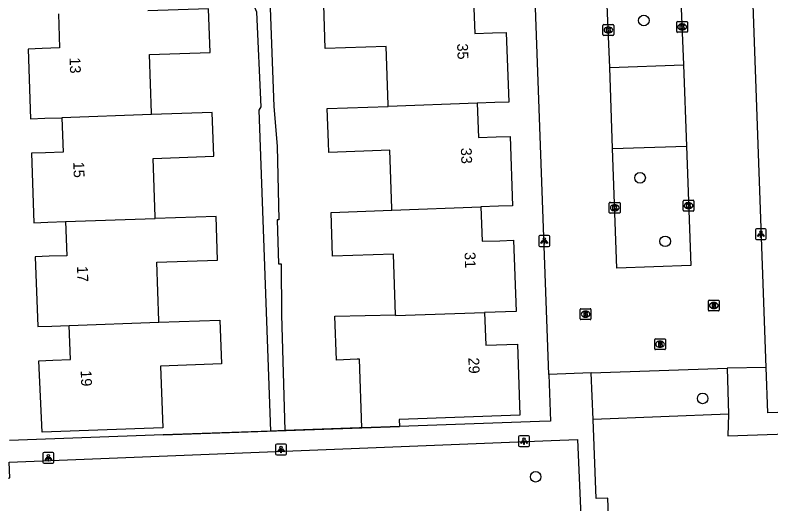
# Model space of a CAD drawing. Extents: x 161084 to 161928, y 385355 to 386522.
# Drawn here: x 161647.2 to 161717, y 386328.1 to 386373.2 of the extents above; entities that cross this region are included whole.
import ezdxf

# ---------------------------------------------------------------- set-up
doc = ezdxf.new("R2010")
doc.units = 0
for name, color, linetype in [('IMGEO_Boom', 7, 'Continuous'), ('IMGEO_Brandkraan', 7, 'Continuous'), ('IMGEO_Groenvoorziening', 7, 'Continuous'), ('IMGEO_Kolk', 7, 'Continuous'), ('IMGEO_Lichtpunt', 7, 'Continuous'), ('IMGEO_Muur', 7, 'Continuous'), ('IMGEO_Pand', 7, 'Continuous'), ('IMGEO_Pand_nummerreeks', 7, 'Continuous'), ('IMGEO_Parkeervlak_open', 7, 'Continuous'), ('IMGEO_Rijbaan_lokaal_open', 7, 'Continuous'), ('IMGEO_Rioolput', 7, 'Continuous'), ('IMGEO_Voetpad_open', 7, 'Continuous')]:
    doc.layers.add(name, color=color, linetype=linetype)

msp = doc.modelspace()

# ---------------------------------------------------------------- linework, layer by layer
at = {"layer": 'IMGEO_Boom'}
for centre in [(161705.243, 386372.729), (161704.895, 386358.196), (161707.213, 386352.331), (161710.675, 386337.816), (161695.252, 386330.574)]:
    msp.add_circle(centre, 0.489, dxfattribs=at)
at = {"layer": 'IMGEO_Brandkraan'}
for p, q in [((161706.32, 386343.321), (161707.172, 386343.321)), ((161706.245, 386342.395), (161706.245, 386343.247)), ((161706.733, 386343.101), (161706.758, 386343.101)), ((161707.246, 386343.247), (161707.246, 386342.395)), ((161707.172, 386342.321), (161706.32, 386342.321)), ((161706.756, 386342.541), (161706.731, 386342.541))]:
    msp.add_line(p, q, dxfattribs=at)
for points in [[(161706.32, 386343.321), (161707.172, 386343.321)], [(161706.245, 386342.395), (161706.245, 386343.247)], [(161706.593, 386343.021), (161706.593, 386342.621), (161706.806, 386342.621)], [(161706.824, 386343.021), (161706.593, 386343.021)], [(161706.772, 386342.94), (161706.718, 386342.94), (161706.718, 386342.864)], [(161706.718, 386342.864), (161706.771, 386342.864)], [(161706.78, 386342.788), (161706.718, 386342.788), (161706.718, 386342.707)], [(161706.718, 386342.707), (161706.78, 386342.707)], [(161707.246, 386343.247), (161707.246, 386342.395)], [(161707.172, 386342.321), (161706.32, 386342.321)]]:
    msp.add_lwpolyline(points, dxfattribs=at)
for centre, radius, start, end in [((161706.322, 386343.245), 0.0765, 91.55205, 178.44795), ((161706.322, 386343.245), 0.0765, 91.55205, 178.44795), ((161707.17, 386343.245), 0.0765, 1.55205, 88.44795), ((161707.17, 386343.245), 0.0765, 1.55205, 88.44795), ((161706.773, 386342.902), 0.0379, 267.82845, 90.93552), ((161706.781, 386342.747), 0.0404, 269.87594, 90.50774), ((161706.812, 386342.872), 0.251, 268.66757, 293.53466), ((161706.828, 386342.876), 0.145, 59.4692, 91.53667), ((161706.853, 386342.923), 0.0922, 285.51372, 58.15012), ((161706.858, 386342.731), 0.105, 301.31148, 78.98903), ((161706.322, 386342.397), 0.0765, 181.55205, 268.44795), ((161706.322, 386342.397), 0.0765, 181.55205, 268.44795), ((161707.17, 386342.397), 0.0765, 271.55205, 358.44795), ((161707.17, 386342.397), 0.0765, 271.55205, 358.44795)]:
    msp.add_arc(centre, radius, start, end, dxfattribs=at)
for centre, major_axis, ratio, start_param, end_param in [((161706.732, 386342.821), (-0.387, 0.002), 0.722429, 4.712389, 7.853982), ((161706.757, 386342.821), (-0.39, 0.002), 0.717154, 1.570796, 4.712389)]:
    msp.add_ellipse(centre, major_axis=major_axis, ratio=ratio, start_param=start_param, end_param=end_param, dxfattribs=at)
at = {"layer": 'IMGEO_Groenvoorziening'}
msp.add_lwpolyline([(161713.072, 386336.352), (161700.558, 386335.87)], dxfattribs=at)
at = {"layer": 'IMGEO_Kolk'}
for p, q in [((161708.356, 386372.638), (161709.208, 386372.638)), ((161701.468, 386371.429), (161701.468, 386372.281)), ((161701.543, 386372.355), (161702.395, 386372.355)), ((161701.956, 386372.135), (161701.981, 386372.135)), ((161702.469, 386372.281), (161702.469, 386371.429)), ((161708.281, 386371.712), (161708.281, 386372.564)), ((161708.769, 386372.418), (161708.794, 386372.418)), ((161709.282, 386372.564), (161709.282, 386371.712)), ((161702.395, 386371.355), (161701.543, 386371.355)), ((161701.979, 386371.575), (161701.954, 386371.575)), ((161709.208, 386371.638), (161708.356, 386371.638)), ((161708.792, 386371.858), (161708.767, 386371.858)), ((161702.132, 386355.931), (161702.984, 386355.931)), ((161708.872, 386355.202), (161708.872, 386356.054)), ((161708.947, 386356.128), (161709.799, 386356.128)), ((161709.36, 386355.908), (161709.385, 386355.908)), ((161709.873, 386356.054), (161709.873, 386355.202)), ((161702.057, 386355.005), (161702.057, 386355.857)), ((161702.545, 386355.711), (161702.57, 386355.711)), ((161703.058, 386355.857), (161703.058, 386355.005)), ((161709.383, 386355.348), (161709.358, 386355.348)), ((161702.984, 386354.931), (161702.132, 386354.931)), ((161702.568, 386355.151), (161702.543, 386355.151)), ((161709.799, 386355.128), (161708.947, 386355.128))]:
    msp.add_line(p, q, dxfattribs=at)
for points in [[(161708.356, 386372.638), (161709.208, 386372.638)], [(161701.468, 386371.429), (161701.468, 386372.281)], [(161701.543, 386372.355), (161702.395, 386372.355)], [(161701.789, 386372.055), (161701.912, 386372.055), (161701.912, 386371.904), (161702.042, 386372.055), (161702.206, 386372.055), (161702.06, 386371.904), (161702.213, 386371.655), (161702.061, 386371.655), (161701.976, 386371.819), (161701.912, 386371.752), (161701.912, 386371.655), (161701.789, 386371.655), (161701.789, 386372.055)], [(161702.469, 386372.281), (161702.469, 386371.429)], [(161708.281, 386371.712), (161708.281, 386372.564)], [(161708.602, 386372.338), (161708.725, 386372.338), (161708.725, 386372.187), (161708.855, 386372.338), (161709.019, 386372.338), (161708.873, 386372.187), (161709.026, 386371.938), (161708.874, 386371.938), (161708.789, 386372.102), (161708.725, 386372.035), (161708.725, 386371.938), (161708.602, 386371.938), (161708.602, 386372.338)], [(161709.282, 386372.564), (161709.282, 386371.712)], [(161702.395, 386371.355), (161701.543, 386371.355)], [(161709.208, 386371.638), (161708.356, 386371.638)], [(161702.132, 386355.931), (161702.984, 386355.931)], [(161708.872, 386355.202), (161708.872, 386356.054)], [(161708.947, 386356.128), (161709.799, 386356.128)], [(161709.873, 386356.054), (161709.873, 386355.202)], [(161702.057, 386355.005), (161702.057, 386355.857)], [(161702.378, 386355.631), (161702.501, 386355.631), (161702.501, 386355.48), (161702.631, 386355.631), (161702.795, 386355.631), (161702.649, 386355.48), (161702.802, 386355.231), (161702.65, 386355.231), (161702.565, 386355.395), (161702.501, 386355.328), (161702.501, 386355.231), (161702.378, 386355.231), (161702.378, 386355.631)], [(161703.058, 386355.857), (161703.058, 386355.005)], [(161709.193, 386355.828), (161709.316, 386355.828), (161709.316, 386355.677), (161709.446, 386355.828), (161709.61, 386355.828), (161709.464, 386355.677), (161709.617, 386355.428), (161709.465, 386355.428), (161709.38, 386355.592), (161709.316, 386355.525), (161709.316, 386355.428), (161709.193, 386355.428), (161709.193, 386355.828)], [(161702.984, 386354.931), (161702.132, 386354.931)], [(161709.799, 386355.128), (161708.947, 386355.128)]]:
    msp.add_lwpolyline(points, dxfattribs=at)
for centre, start, end in [((161708.358, 386372.562), 91.55205, 178.44795), ((161708.358, 386372.562), 91.55205, 178.44795), ((161709.206, 386372.562), 1.55205, 88.44795), ((161709.206, 386372.562), 1.55205, 88.44795), ((161701.545, 386372.279), 91.55205, 178.44795), ((161701.545, 386372.279), 91.55205, 178.44795), ((161702.393, 386372.279), 1.55205, 88.44795), ((161702.393, 386372.279), 1.55205, 88.44795), ((161701.545, 386371.431), 181.55205, 268.44795), ((161701.545, 386371.431), 181.55205, 268.44795), ((161702.393, 386371.431), 271.55205, 358.44795), ((161702.393, 386371.431), 271.55205, 358.44795), ((161708.358, 386371.714), 181.55205, 268.44795), ((161708.358, 386371.714), 181.55205, 268.44795), ((161709.206, 386371.714), 271.55205, 358.44795), ((161709.206, 386371.714), 271.55205, 358.44795), ((161702.134, 386355.855), 91.55205, 178.44795), ((161702.134, 386355.855), 91.55205, 178.44795), ((161702.982, 386355.855), 1.55205, 88.44795), ((161702.982, 386355.855), 1.55205, 88.44795), ((161708.949, 386356.052), 91.55205, 178.44795), ((161708.949, 386356.052), 91.55205, 178.44795), ((161709.797, 386356.052), 1.55205, 88.44795), ((161709.797, 386356.052), 1.55205, 88.44795), ((161708.949, 386355.204), 181.55205, 268.44795), ((161708.949, 386355.204), 181.55205, 268.44795), ((161709.797, 386355.204), 271.55205, 358.44795), ((161709.797, 386355.204), 271.55205, 358.44795), ((161702.134, 386355.007), 181.55205, 268.44795), ((161702.134, 386355.007), 181.55205, 268.44795), ((161702.982, 386355.007), 271.55205, 358.44795), ((161702.982, 386355.007), 271.55205, 358.44795)]:
    msp.add_arc(centre, 0.0765, start, end, dxfattribs=at)
for centre, major_axis, ratio, start_param, end_param in [((161701.955, 386371.855), (-0.387, 0.002), 0.722429, 4.712389, 7.853982), ((161701.98, 386371.855), (-0.39, 0.002), 0.717154, 1.570796, 4.712389), ((161708.768, 386372.138), (-0.387, 0.002), 0.722429, 4.712389, 7.853982), ((161708.793, 386372.138), (-0.39, 0.002), 0.717154, 1.570796, 4.712389), ((161709.359, 386355.628), (-0.387, 0.002), 0.722429, 4.712389, 7.853982), ((161709.384, 386355.628), (-0.39, 0.002), 0.717154, 1.570796, 4.712389), ((161702.544, 386355.431), (-0.387, 0.002), 0.722429, 4.712389, 7.853982), ((161702.569, 386355.431), (-0.39, 0.002), 0.717154, 1.570796, 4.712389)]:
    msp.add_ellipse(centre, major_axis=major_axis, ratio=ratio, start_param=start_param, end_param=end_param, dxfattribs=at)
at = {"layer": 'IMGEO_Lichtpunt'}
for p, q in [((161715.558, 386353.4), (161715.558, 386352.593)), ((161715.558, 386353.4), (161715.558, 386352.593)), ((161716.46, 386353.495), (161715.652, 386353.495)), ((161716.46, 386353.495), (161715.652, 386353.495)), ((161716.554, 386352.593), (161716.554, 386353.4)), ((161716.554, 386352.593), (161716.554, 386353.4)), ((161695.552, 386352.759), (161695.552, 386351.952)), ((161695.552, 386352.759), (161695.552, 386351.952)), ((161696.454, 386352.854), (161695.646, 386352.854)), ((161696.454, 386352.854), (161695.646, 386352.854)), ((161696.548, 386351.952), (161696.548, 386352.759)), ((161696.548, 386351.952), (161696.548, 386352.759)), ((161715.652, 386352.499), (161716.46, 386352.499)), ((161715.652, 386352.499), (161716.46, 386352.499)), ((161695.646, 386351.858), (161696.454, 386351.858)), ((161695.646, 386351.858), (161696.454, 386351.858)), ((161693.683, 386334.264), (161693.683, 386333.457)), ((161693.683, 386334.264), (161693.683, 386333.457)), ((161694.585, 386334.359), (161693.777, 386334.359)), ((161694.585, 386334.359), (161693.777, 386334.359)), ((161694.679, 386333.457), (161694.679, 386334.264)), ((161694.679, 386333.457), (161694.679, 386334.264)), ((161672.142, 386333.592), (161671.334, 386333.592)), ((161672.142, 386333.592), (161671.334, 386333.592)), ((161671.24, 386333.497), (161671.24, 386332.69)), ((161671.24, 386333.497), (161671.24, 386332.69)), ((161672.236, 386332.69), (161672.236, 386333.497)), ((161672.236, 386332.69), (161672.236, 386333.497)), ((161693.777, 386333.363), (161694.585, 386333.363)), ((161693.777, 386333.363), (161694.585, 386333.363)), ((161649.751, 386332.726), (161649.751, 386331.919)), ((161649.751, 386332.726), (161649.751, 386331.919)), ((161650.653, 386332.821), (161649.845, 386332.821)), ((161650.653, 386332.821), (161649.845, 386332.821)), ((161650.747, 386331.919), (161650.747, 386332.726)), ((161650.747, 386331.919), (161650.747, 386332.726)), ((161671.334, 386332.596), (161672.142, 386332.596)), ((161671.334, 386332.596), (161672.142, 386332.596)), ((161649.845, 386331.825), (161650.653, 386331.825)), ((161649.845, 386331.825), (161650.653, 386331.825))]:
    msp.add_line(p, q, dxfattribs=at)
for points in [[(161695.926, 386352.423), (161695.965, 386352.395), (161695.777, 386352.133), (161695.739, 386352.16), (161695.926, 386352.423)], [(161696.028, 386352.375), (161696.075, 386352.375), (161696.075, 386352.053), (161696.028, 386352.053), (161696.028, 386352.375)], [(161696.138, 386352.395), (161696.176, 386352.422), (161696.363, 386352.16), (161696.324, 386352.132), (161696.138, 386352.395)], [(161715.932, 386353.064), (161715.971, 386353.036), (161715.783, 386352.774), (161715.745, 386352.801), (161715.932, 386353.064)], [(161716.034, 386353.016), (161716.081, 386353.016), (161716.081, 386352.694), (161716.034, 386352.694), (161716.034, 386353.016)], [(161716.144, 386353.036), (161716.182, 386353.063), (161716.369, 386352.801), (161716.33, 386352.773), (161716.144, 386353.036)], [(161694.057, 386333.928), (161694.096, 386333.9), (161693.908, 386333.638), (161693.87, 386333.665), (161694.057, 386333.928)], [(161694.159, 386333.88), (161694.206, 386333.88), (161694.206, 386333.558), (161694.159, 386333.558), (161694.159, 386333.88)], [(161694.269, 386333.9), (161694.307, 386333.927), (161694.494, 386333.665), (161694.455, 386333.637), (161694.269, 386333.9)], [(161671.614, 386333.161), (161671.653, 386333.133), (161671.465, 386332.871), (161671.427, 386332.898), (161671.614, 386333.161)], [(161671.716, 386333.113), (161671.763, 386333.113), (161671.763, 386332.791), (161671.716, 386332.791), (161671.716, 386333.113)], [(161671.826, 386333.133), (161671.864, 386333.16), (161672.051, 386332.898), (161672.012, 386332.87), (161671.826, 386333.133)], [(161650.125, 386332.39), (161650.164, 386332.362), (161649.976, 386332.1), (161649.938, 386332.127), (161650.125, 386332.39)], [(161650.227, 386332.342), (161650.274, 386332.342), (161650.274, 386332.02), (161650.227, 386332.02), (161650.227, 386332.342)], [(161650.337, 386332.362), (161650.375, 386332.389), (161650.562, 386332.127), (161650.523, 386332.099), (161650.337, 386332.362)]]:
    msp.add_lwpolyline(points, dxfattribs=at)
for centre in [(161716.057, 386353.198), (161696.051, 386352.557), (161694.182, 386334.062), (161671.739, 386333.295), (161650.25, 386332.524)]:
    msp.add_circle(centre, 0.0994, dxfattribs=at)
for centre, start, end in [((161715.652, 386353.4), 90, 180), ((161715.652, 386353.4), 90, 180), ((161716.46, 386353.4), 0, 90), ((161716.46, 386353.4), 0, 90), ((161695.646, 386352.759), 90, 180), ((161695.646, 386352.759), 90, 180), ((161696.454, 386352.759), 0, 90), ((161696.454, 386352.759), 0, 90), ((161715.652, 386352.593), 180, 270), ((161715.652, 386352.593), 180, 270), ((161716.46, 386352.593), 270, 0), ((161716.46, 386352.593), 270, 360), ((161695.646, 386351.952), 180, 270), ((161695.646, 386351.952), 180, 270), ((161696.454, 386351.952), 270, 0), ((161696.454, 386351.952), 270, 360), ((161693.777, 386334.264), 90, 180), ((161693.777, 386334.264), 90, 180), ((161694.585, 386334.264), 0, 90), ((161694.585, 386334.264), 0, 90), ((161671.334, 386333.497), 90, 180), ((161671.334, 386333.497), 90, 180), ((161672.142, 386333.497), 0, 90), ((161672.142, 386333.497), 0, 90), ((161693.777, 386333.457), 180, 270), ((161693.777, 386333.457), 180, 270), ((161694.585, 386333.457), 270, 0), ((161694.585, 386333.457), 270, 360), ((161649.845, 386332.726), 90, 180), ((161649.845, 386332.726), 90, 180), ((161650.653, 386332.726), 0, 90), ((161650.653, 386332.726), 0, 90), ((161671.334, 386332.69), 180, 270), ((161671.334, 386332.69), 180, 270), ((161672.142, 386332.69), 270, 0), ((161672.142, 386332.69), 270, 360), ((161649.845, 386331.919), 180, 270), ((161649.845, 386331.919), 180, 270), ((161650.653, 386331.919), 270, 0), ((161650.653, 386331.919), 270, 360)]:
    msp.add_arc(centre, 0.0946, start, end, dxfattribs=at)
at = {"layer": 'IMGEO_Muur'}
msp.add_lwpolyline([(161660.841, 386334.438), (161682.684, 386335.219)], dxfattribs=at)
at = {"layer": 'IMGEO_Pand'}
for points in [[(161681.632, 386364.795), (161681.627, 386364.944), (161681.434, 386370.338), (161675.82, 386370.137), (161675.675, 386374.19), (161681.29, 386374.385)], [(161689.51, 386374.671), (161689.623, 386371.519), (161691.252, 386371.577), (161692.541, 386371.623), (161692.772, 386365.19), (161691.484, 386365.144), (161689.85, 386365.086)], [(161651.17, 386373.341), (161651.287, 386370.211), (161649.666, 386370.147), (161648.369, 386370.096), (161648.609, 386363.655), (161649.909, 386363.699), (161651.503, 386363.753)], [(161659.773, 386364.036), (161659.768, 386364.18), (161659.574, 386369.576), (161665.19, 386369.777), (161665.045, 386373.818), (161659.427, 386373.625)], [(161689.85, 386365.086), (161681.632, 386364.795)], [(161689.85, 386365.086), (161689.967, 386361.915), (161691.598, 386361.973), (161692.885, 386362.019), (161693.12, 386355.617), (161691.831, 386355.57), (161690.187, 386355.51)], [(161681.973, 386355.208), (161681.968, 386355.351), (161681.775, 386360.746), (161676.161, 386360.545), (161676.125, 386361.469), (161676.002, 386364.596), (161681.632, 386364.795)], [(161651.503, 386363.753), (161651.614, 386360.563), (161649.995, 386360.518), (161648.695, 386360.482), (161648.918, 386354.049), (161650.212, 386354.094), (161651.831, 386354.151)], [(161659.773, 386364.036), (161651.503, 386363.753)], [(161660.119, 386354.44), (161660.114, 386354.588), (161659.92, 386359.984), (161665.536, 386360.185), (161665.391, 386364.227), (161659.773, 386364.036)], [(161682.317, 386345.544), (161682.117, 386351.154), (161676.503, 386350.953), (161676.358, 386355.002), (161681.973, 386355.208)], [(161681.973, 386355.208), (161690.187, 386355.51)], [(161690.187, 386355.51), (161690.301, 386352.338), (161691.931, 386352.389), (161693.22, 386352.429), (161693.458, 386345.833), (161690.539, 386345.743)], [(161660.465, 386344.847), (161660.46, 386344.996), (161660.266, 386350.392), (161665.882, 386350.593), (161665.737, 386354.636), (161660.119, 386354.44)], [(161651.831, 386354.151), (161651.945, 386351.003), (161650.322, 386350.945), (161649.027, 386350.899), (161649.261, 386344.454), (161650.559, 386344.5), (161652.155, 386344.556)], [(161651.831, 386354.151), (161660.119, 386354.44)], [(161679.211, 386335.095), (161678.985, 386341.437), (161678.755, 386341.429), (161676.844, 386341.361), (161676.7, 386345.408), (161682.317, 386345.544)], [(161682.317, 386345.544), (161682.32, 386345.49), (161690.539, 386345.743)], [(161690.539, 386345.743), (161690.646, 386342.737), (161693.564, 386342.842), (161693.799, 386336.256), (161682.661, 386335.857), (161682.683, 386335.219)], [(161660.465, 386344.847), (161666.083, 386345.044), (161666.228, 386341.001), (161660.612, 386340.8), (161660.817, 386335.104), (161649.663, 386334.711), (161649.375, 386341.297), (161650.673, 386341.345), (161652.293, 386341.405), (161652.155, 386344.556)], [(161652.155, 386344.556), (161660.465, 386344.847)], [(161682.683, 386335.219), (161679.211, 386335.095)]]:
    msp.add_lwpolyline(points, dxfattribs=at)
at = {"layer": 'IMGEO_Parkeervlak_open'}
for points in [[(161702.094, 386368.384), (161708.908, 386368.631)], [(161702.362, 386360.894), (161709.176, 386361.133)]]:
    msp.add_lwpolyline(points, dxfattribs=at)
at = {"layer": 'IMGEO_Rijbaan_lokaal_open'}
for points in [[(161716.544, 386340.672), (161714.246, 386405.162)], [(161696.458, 386340.02), (161694.138, 386404.428)], [(161702.094, 386368.384), (161701.338, 386386.414)], [(161708.175, 386386.566), (161708.908, 386368.631)], [(161708.908, 386368.631), (161709.176, 386361.133)], [(161702.362, 386360.894), (161702.094, 386368.384)], [(161709.176, 386361.133), (161709.571, 386350.102), (161702.758, 386349.86), (161702.362, 386360.894)], [(161700.393, 386340.17), (161712.93, 386340.597)], [(161716.544, 386340.672), (161712.93, 386340.597)], [(161700.393, 386340.17), (161696.458, 386340.02)]]:
    msp.add_lwpolyline(points, dxfattribs=at)
at = {"layer": 'IMGEO_Rioolput'}
for p, q in [((161711.206, 386345.971), (161711.206, 386346.823)), ((161711.281, 386346.897), (161712.133, 386346.897)), ((161712.207, 386346.823), (161712.207, 386345.971)), ((161699.437, 386346.099), (161700.289, 386346.099)), ((161711.717, 386346.117), (161711.692, 386346.117)), ((161711.694, 386346.677), (161711.719, 386346.677)), ((161699.362, 386345.173), (161699.362, 386346.025)), ((161699.85, 386345.879), (161699.875, 386345.879)), ((161700.363, 386346.025), (161700.363, 386345.173)), ((161712.133, 386345.897), (161711.281, 386345.897)), ((161700.289, 386345.099), (161699.437, 386345.099)), ((161699.873, 386345.319), (161699.848, 386345.319))]:
    msp.add_line(p, q, dxfattribs=at)
for points in [[(161711.206, 386345.971), (161711.206, 386346.823)], [(161711.281, 386346.897), (161712.133, 386346.897)], [(161712.207, 386346.823), (161712.207, 386345.971)], [(161699.437, 386346.099), (161700.289, 386346.099)], [(161711.795, 386346.595), (161711.543, 386346.597), (161711.543, 386346.197)], [(161711.543, 386346.197), (161711.667, 386346.197), (161711.667, 386346.359), (161711.678, 386346.359)], [(161711.721, 386346.516), (161711.667, 386346.516), (161711.667, 386346.435)], [(161711.667, 386346.435), (161711.719, 386346.435)], [(161711.725, 386346.33), (161711.796, 386346.197), (161711.936, 386346.197), (161711.871, 386346.323)], [(161699.362, 386345.173), (161699.362, 386346.025)], [(161699.951, 386345.797), (161699.699, 386345.799), (161699.699, 386345.399)], [(161699.699, 386345.399), (161699.823, 386345.399), (161699.823, 386345.561), (161699.834, 386345.561)], [(161699.877, 386345.718), (161699.823, 386345.718), (161699.823, 386345.637)], [(161699.823, 386345.637), (161699.875, 386345.637)], [(161699.881, 386345.532), (161699.952, 386345.399), (161700.092, 386345.399), (161700.027, 386345.525)], [(161700.363, 386346.025), (161700.363, 386345.173)], [(161712.133, 386345.897), (161711.281, 386345.897)], [(161700.289, 386345.099), (161699.437, 386345.099)]]:
    msp.add_lwpolyline(points, dxfattribs=at)
for centre, radius, start, end in [((161711.283, 386346.821), 0.0765, 91.55205, 178.44795), ((161711.283, 386346.821), 0.0765, 91.55205, 178.44795), ((161712.131, 386346.821), 0.0765, 1.55205, 88.44795), ((161712.131, 386346.821), 0.0765, 1.55205, 88.44795), ((161699.439, 386346.023), 0.0765, 91.55205, 178.44795), ((161699.439, 386346.023), 0.0765, 91.55205, 178.44795), ((161700.287, 386346.023), 0.0765, 1.55205, 88.44795), ((161700.287, 386346.023), 0.0765, 1.55205, 88.44795), ((161711.677, 386346.306), 0.0533, 26.02933, 88.69889), ((161711.703, 386346.624), 0.19, 274.7715, 282.96867), ((161711.727, 386346.42), 0.0964, 77.00612, 93.18647), ((161711.741, 386346.477), 0.0378, 276.66336, 79.67722), ((161711.794, 386346.485), 0.109, 350.36119, 89.41601), ((161711.792, 386346.485), 0.112, 277.58423, 350.98172), ((161711.776, 386346.27), 0.108, 29.51342, 73.79051), ((161699.833, 386345.508), 0.0533, 26.02933, 88.69889), ((161699.859, 386345.826), 0.19, 274.7715, 282.96867), ((161699.883, 386345.622), 0.0964, 77.00612, 93.18647), ((161699.897, 386345.679), 0.0378, 276.66336, 79.67722), ((161699.95, 386345.687), 0.109, 350.36119, 89.41601), ((161699.948, 386345.687), 0.112, 277.58423, 350.98172), ((161699.932, 386345.472), 0.108, 29.51342, 73.79051), ((161711.283, 386345.973), 0.0765, 181.55205, 268.44795), ((161711.283, 386345.973), 0.0765, 181.55205, 268.44795), ((161712.131, 386345.973), 0.0765, 271.55205, 358.44795), ((161712.131, 386345.973), 0.0765, 271.55205, 358.44795), ((161699.439, 386345.175), 0.0765, 181.55205, 268.44795), ((161699.439, 386345.175), 0.0765, 181.55205, 268.44795), ((161700.287, 386345.175), 0.0765, 271.55205, 358.44795), ((161700.287, 386345.175), 0.0765, 271.55205, 358.44795)]:
    msp.add_arc(centre, radius, start, end, dxfattribs=at)
for centre, major_axis, ratio, start_param, end_param in [((161711.693, 386346.397), (-0.387, 0.002), 0.722429, 4.712389, 7.853982), ((161711.718, 386346.397), (-0.39, 0.002), 0.717154, 1.570796, 4.712389), ((161699.849, 386345.599), (-0.387, 0.002), 0.722429, 4.712389, 7.853982), ((161699.874, 386345.599), (-0.39, 0.002), 0.717154, 1.570796, 4.712389)]:
    msp.add_ellipse(centre, major_axis=major_axis, ratio=ratio, start_param=start_param, end_param=end_param, dxfattribs=at)
at = {"layer": 'IMGEO_Voetpad_open'}
for points in [[(161670.779, 386334.793), (161669.719, 386364.437), (161669.901, 386364.767), (161669.497, 386373.487), (161669.194, 386374.194), (161668.159, 386403.534)], [(161669.872, 386403.593), (161670.374, 386383.84), (161671.064, 386364.776), (161671.371, 386361.126), (161671.53, 386354.317), (161671.364, 386354.307), (161671.507, 386350.26), (161671.763, 386350.26), (161671.781, 386345.548), (161672.087, 386334.84)], [(161712.93, 386340.597), (161713.072, 386336.352)], [(161740.702, 386337.294), (161731.511, 386336.987), (161716.693, 386336.491), (161716.544, 386340.672)], [(161696.458, 386340.02), (161696.613, 386335.718), (161695.608, 386335.682), (161682.683, 386335.219)], [(161700.558, 386335.87), (161700.393, 386340.17)], [(161713.072, 386336.352), (161712.996, 386334.367), (161766.729, 386336.162)], [(161702.136, 386322.917), (161701.918, 386328.595), (161700.839, 386328.558), (161700.558, 386335.87)], [(161679.211, 386335.095), (161678.981, 386335.087), (161672.087, 386334.84)], [(161670.779, 386334.793), (161660.841, 386334.438), (161646.656, 386333.93)], [(161672.087, 386334.84), (161670.779, 386334.793)], [(161610.96, 386329.563), (161646.674, 386330.47), (161646.639, 386331.937), (161696.69, 386333.925), (161699.109, 386334.013), (161699.417, 386326.93), (161700.48, 386326.968), (161700.638, 386322.84)]]:
    msp.add_lwpolyline(points, dxfattribs=at)

# ---------------------------------------------------------------- texts
at = {"layer": 'IMGEO_Pand_nummerreeks'}
for s, rotation, p in [('35', 272.05671, (161687.994, 386370.594)), ('13', 272.03952, (161652.202, 386369.305)), ('33', 272.05671, (161688.34, 386360.958)), ('15', 272.03952, (161652.545, 386359.669)), ('31', 272.05671, (161688.686, 386351.322)), ('17', 272.03952, (161652.888, 386350.033)), ('29', 272.05671, (161689.035, 386341.572)), ('19', 272.03952, (161653.231, 386340.398))]:
    msp.add_text(s, height=1, rotation=rotation, dxfattribs=at).set_placement(p)

doc.saveas('drawing.dxf')
